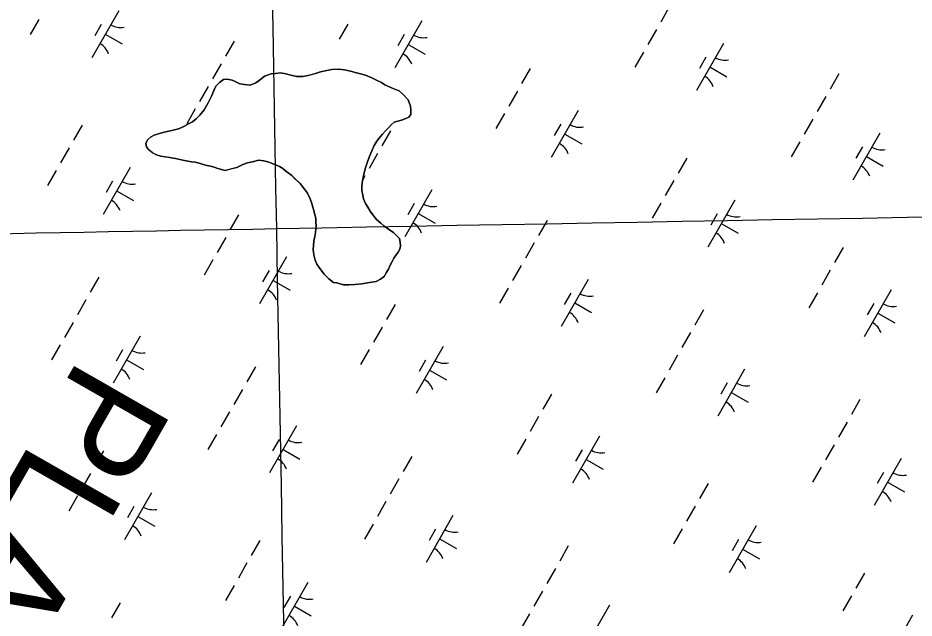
# Model space of a CAD drawing. Extents: x 3930721 to 3950824, y 220441 to 242861.
# Drawn here: x 3940409 to 3941236, y 235919 to 236472 of the extents above; entities that cross this region are included whole.
import ezdxf

# ---------------------------------------------------------------- set-up
doc = ezdxf.new("R2010")
doc.units = 0
for name, color, linetype in [('V-GRID-MAJR', 7, 'Continuous'), ('V-TOPO-GNAM-IDEN', 7, 'Continuous'), ('V-TOPO-SHOR', 7, 'Continuous'), ('V-WETL-SWMP', 7, 'Continuous')]:
    doc.layers.add(name, color=color, linetype=linetype)

msp = doc.modelspace()

# ---------------------------------------------------------------- linework, layer by layer
at = {"layer": 'V-GRID-MAJR'}
for points in [[(3940914.45, 221486.32), (3940866.25, 224158.18), (3940756.95, 230218.14), (3940647.64, 236278.08), (3940604.74, 238656.84)], [(3939227.73, 236252.48), (3940647.64, 236278.08), (3945968.14, 236374.43), (3948134.11, 236413.88)]]:
    msp.add_spline(points, degree=3, dxfattribs=at)
at = {"layer": 'V-TOPO-SHOR'}
for points in [[(3940771.46, 236387.3), (3940770.95, 236391.18), (3940768.82, 236397.01), (3940764.18, 236401.77), (3940760.63, 236405.13), (3940757.06, 236406.56), (3940753.48, 236407.99), (3940750.19, 236409.42), (3940747.44, 236410.84), (3940744.43, 236412.81), (3940740.31, 236414.8), (3940735.36, 236417.08), (3940729.59, 236419.64), (3940724.91, 236420.81), (3940721.32, 236421.69), (3940715.82, 236423.42), (3940710.03, 236424.6), (3940705.06, 236425.22), (3940698.42, 236424.76), (3940693.99, 236423.99), (3940687.89, 236422.68), (3940683.45, 236421.09), (3940679.28, 236420.03), (3940675.12, 236418.99), (3940671.8, 236418.48), (3940666, 236418.55), (3940660.76, 236419.73), (3940656.08, 236420.9), (3940651.11, 236421.79), (3940646.41, 236421.3), (3940642.53, 236420.8), (3940636.42, 236418.67), (3940631.39, 236414.86), (3940628.32, 236412.42), (3940623.04, 236410.28), (3940617.8, 236410.9), (3940613.66, 236411.78), (3940609.81, 236413.49), (3940606.52, 236414.92), (3940601.83, 236416.09), (3940598.51, 236415.58), (3940594.88, 236412.86), (3940591.52, 236409.59), (3940589.81, 236406.02), (3940587.53, 236400.24), (3940584.41, 236394.2), (3940580.72, 236387.62), (3940576.79, 236382.69), (3940573.43, 236379.42), (3940570.08, 236376.7), (3940567.01, 236375.08), (3940562, 236372.38), (3940557, 236370.24), (3940550.89, 236368.66), (3940546.73, 236367.61), (3940540.35, 236366.04), (3940534.53, 236364.18), (3940531.19, 236362.57), (3940528.39, 236359.84), (3940526.96, 236356.54), (3940527.47, 236353.49), (3940529.38, 236350.98), (3940533.21, 236347.89), (3940536.77, 236346.18), (3940540.63, 236345.02), (3940547.25, 236343.83), (3940550.56, 236343.24), (3940554.14, 236342.64), (3940561.04, 236341.16), (3940564.07, 236340.57), (3940569.03, 236339.67), (3940572.34, 236339.35), (3940576.2, 236338.47), (3940581.98, 236336.74), (3940586.67, 236335.57), (3940589.97, 236334.7), (3940593.27, 236333.55), (3940596.58, 236332.67), (3940600.16, 236331.8), (3940605.43, 236333.11), (3940610.7, 236334.42), (3940616.27, 236337.11), (3940620.71, 236338.71), (3940625.15, 236339.76), (3940630.97, 236341.06), (3940635.66, 236340.72), (3940639.52, 236339.57), (3940642.82, 236338.42), (3940650.24, 236335.28), (3940653.26, 236333.58), (3940655.72, 236331.34), (3940661.47, 236327.11), (3940664.2, 236324.31), (3940669.38, 236319.55), (3940673.19, 236314.52), (3940675.9, 236310.61), (3940678.6, 236305.6), (3940679.66, 236302.27), (3940680.98, 236297.83), (3940681.77, 236294.78), (3940682.83, 236290.9)], [(3940682.83, 236290.9), (3940683.61, 236287.84), (3940683.84, 236283.97), (3940684.07, 236280.65), (3940683.44, 236274.58), (3940682.83, 236270.72), (3940681.95, 236266.86), (3940681.62, 236262.16), (3940681.29, 236258.85), (3940681.78, 236253.87), (3940683.1, 236248.88), (3940684.71, 236245.26), (3940688.23, 236239.96), (3940691.5, 236236.05), (3940695.86, 236231.57), (3940699.96, 236228.47), (3940703, 236227.88), (3940709.33, 236226.14), (3940714.31, 236226.07), (3940719.57, 236226.55), (3940726.21, 236227.02), (3940731.47, 236228.05), (3940735.35, 236228.55), (3940739.51, 236229.33), (3940743.4, 236231.49), (3940747.03, 236234.21), (3940748.73, 236237.23), (3940750.71, 236240.52), (3940752.42, 236244.36), (3940754.12, 236247.66), (3940755.55, 236250.68), (3940757.8, 236253.96), (3940759.77, 236256.43), (3940761.19, 236259.17), (3940761.78, 236262.21), (3940761.55, 236265.53), (3940760.76, 236268.85), (3940758.03, 236271.65), (3940755.31, 236274.46), (3940750.92, 236277.28), (3940746.54, 236280.65), (3940743.54, 236283.18), (3940739.71, 236286.55), (3940736.17, 236290.74), (3940733.73, 236294.09), (3940731.57, 236297.99), (3940729.68, 236301.33), (3940727.8, 236305.5), (3940727.01, 236308.83), (3940726.25, 236313.26), (3940726.02, 236317.41), (3940726.64, 236322.1), (3940727.81, 236326.79), (3940728.69, 236330.65), (3940729.56, 236334.23), (3940731, 236338.63), (3940733.01, 236344.13), (3940735.3, 236349.91), (3940737.58, 236354.85), (3940740.11, 236358.69), (3940742.93, 236362.8), (3940745.18, 236365.26), (3940747.98, 236368.26), (3940750.78, 236370.99), (3940753.31, 236373.72), (3940756.1, 236376.17), (3940759.44, 236377.23), (3940762.76, 236378.02), (3940766.65, 236379.62), (3940769.44, 236380.97), (3940771.4, 236383.43), (3940771.46, 236387.3)]]:
    msp.add_lwpolyline(points, dxfattribs=at)
at = {"layer": 'V-WETL-SWMP'}
for p, q in [((3940501.94, 236479.13), (3940477.09, 236435.74)), ((3941009.78, 236482.57), (3941001.83, 236468.69)), ((3940428.18, 236471.15), (3940420.23, 236457.26)), ((3940713.35, 236466.86), (3940705.4, 236452.97)), ((3940781.47, 236469.67), (3940756.62, 236426.28)), ((3940485.8, 236466.47), (3940479.84, 236456.06)), ((3940997.85, 236461.74), (3940989.9, 236447.86)), ((3940489.51, 236457.43), (3940505.13, 236448.49)), ((3940608.31, 236450.96), (3940600.36, 236437.08)), ((3940765.33, 236457.02), (3940759.37, 236446.61)), ((3940769.05, 236447.98), (3940784.67, 236439.03)), ((3941059.68, 236448.9), (3941034.83, 236405.51)), ((3940985.93, 236440.92), (3940977.98, 236427.03)), ((3941043.54, 236436.24), (3941037.58, 236425.83)), ((3940596.38, 236430.13), (3940588.43, 236416.25)), ((3940698.42, 236424.76), (3940705.06, 236425.22)), ((3940705.06, 236425.22), (3940710.03, 236424.6)), ((3940881.55, 236425.85), (3940873.59, 236411.96)), ((3941047.26, 236427.2), (3941062.88, 236418.26)), ((3940631.39, 236414.86), (3940636.42, 236418.67)), ((3940636.42, 236418.67), (3940642.53, 236420.8)), ((3940642.53, 236420.8), (3940646.41, 236421.3)), ((3940646.41, 236421.3), (3940651.11, 236421.79)), ((3940651.11, 236421.79), (3940656.08, 236420.9)), ((3940656.08, 236420.9), (3940660.76, 236419.73)), ((3940660.76, 236419.73), (3940666, 236418.55)), ((3940666, 236418.55), (3940671.8, 236418.48)), ((3940671.8, 236418.48), (3940675.12, 236418.98)), ((3940675.12, 236418.98), (3940683.45, 236421.08)), ((3940683.45, 236421.08), (3940687.89, 236422.68)), ((3940687.89, 236422.68), (3940693.99, 236423.99)), ((3940693.99, 236423.99), (3940698.42, 236424.76)), ((3940710.03, 236424.6), (3940715.82, 236423.42)), ((3940715.82, 236423.42), (3940721.32, 236421.69)), ((3940721.32, 236421.69), (3940724.91, 236420.81)), ((3940724.91, 236420.81), (3940729.59, 236419.64)), ((3940729.59, 236419.64), (3940735.36, 236417.08)), ((3940735.36, 236417.08), (3940740.31, 236414.8)), ((3941166.05, 236420.73), (3941158.1, 236406.85)), ((3940584.45, 236409.31), (3940576.5, 236395.42)), ((3940589.81, 236406.02), (3940591.52, 236409.59)), ((3940591.52, 236409.59), (3940594.88, 236412.86)), ((3940594.88, 236412.86), (3940598.51, 236415.58)), ((3940598.51, 236415.58), (3940601.83, 236416.09)), ((3940601.83, 236416.09), (3940606.52, 236414.92)), ((3940606.52, 236414.92), (3940609.81, 236413.49)), ((3940609.81, 236413.49), (3940613.66, 236411.78)), ((3940613.66, 236411.78), (3940617.8, 236410.9)), ((3940617.8, 236410.9), (3940623.04, 236410.28)), ((3940623.04, 236410.28), (3940628.32, 236412.42)), ((3940628.32, 236412.42), (3940631.39, 236414.86)), ((3940740.31, 236414.8), (3940744.43, 236412.81)), ((3940744.43, 236412.81), (3940747.44, 236410.84)), ((3940747.44, 236410.84), (3940750.19, 236409.42)), ((3940750.19, 236409.42), (3940753.48, 236407.99)), ((3940587.52, 236400.24), (3940589.81, 236406.02)), ((3940753.48, 236407.99), (3940760.63, 236405.13)), ((3940760.63, 236405.13), (3940764.18, 236401.77)), ((3940764.18, 236401.77), (3940768.82, 236397.01)), ((3940869.62, 236405.02), (3940861.67, 236391.13)), ((3940580.72, 236387.62), (3940584.4, 236394.2)), ((3940584.4, 236394.2), (3940587.52, 236400.24)), ((3940768.82, 236397.01), (3940770.95, 236391.18)), ((3941154.12, 236399.9), (3941146.17, 236386.02)), ((3940572.53, 236388.48), (3940564.57, 236374.6)), ((3940576.79, 236382.69), (3940580.72, 236387.62)), ((3940770.95, 236391.18), (3940771.45, 236387.3)), ((3940771.45, 236387.3), (3940771.4, 236383.43)), ((3940857.69, 236384.19), (3940849.74, 236370.31)), ((3940925.81, 236387.01), (3940900.96, 236343.62)), ((3940567.01, 236375.08), (3940570.07, 236376.7)), ((3940570.07, 236376.7), (3940573.43, 236379.42)), ((3940573.43, 236379.42), (3940576.79, 236382.69)), ((3940756.1, 236376.17), (3940753.31, 236373.72)), ((3940759.43, 236377.23), (3940756.1, 236376.17)), ((3940762.76, 236378.02), (3940759.43, 236377.23)), ((3940766.65, 236379.62), (3940762.76, 236378.02)), ((3940769.44, 236380.97), (3940766.65, 236379.62)), ((3940771.4, 236383.43), (3940769.44, 236380.97)), ((3941142.2, 236379.08), (3941134.24, 236365.19)), ((3940468.14, 236373.41), (3940460.19, 236359.52)), ((3940540.35, 236366.04), (3940546.73, 236367.61)), ((3940546.73, 236367.61), (3940550.89, 236368.66)), ((3940550.89, 236368.66), (3940557, 236370.24)), ((3940557, 236370.24), (3940562, 236372.39)), ((3940562, 236372.39), (3940567.01, 236375.08)), ((3940752.65, 236368.29), (3940744.7, 236354.41)), ((3940747.98, 236368.26), (3940745.18, 236365.26)), ((3940750.78, 236370.99), (3940747.98, 236368.26)), ((3940753.31, 236373.72), (3940750.78, 236370.99)), ((3940909.68, 236374.35), (3940903.71, 236363.94)), ((3940526.96, 236356.54), (3940528.39, 236359.84)), ((3940528.39, 236359.84), (3940531.19, 236362.57)), ((3940531.19, 236362.57), (3940534.52, 236364.18)), ((3940534.52, 236364.18), (3940540.35, 236366.04)), ((3940742.93, 236362.8), (3940740.12, 236358.69)), ((3940745.18, 236365.26), (3940742.93, 236362.8)), ((3940913.39, 236365.31), (3940929.01, 236356.37)), ((3941204.02, 236366.23), (3941179.17, 236322.84)), ((3940456.22, 236352.58), (3940448.27, 236338.7)), ((3940527.47, 236353.49), (3940526.96, 236356.54)), ((3940529.38, 236350.98), (3940527.47, 236353.49)), ((3940533.2, 236347.89), (3940529.38, 236350.98)), ((3940737.58, 236354.85), (3940735.3, 236349.91)), ((3940740.12, 236358.69), (3940737.58, 236354.85)), ((3941130.27, 236358.25), (3941122.32, 236344.37)), ((3941187.88, 236353.58), (3941181.92, 236343.16)), ((3940536.77, 236346.18), (3940533.2, 236347.89)), ((3940540.63, 236345.03), (3940536.77, 236346.18)), ((3940550.56, 236343.24), (3940540.63, 236345.03)), ((3940554.14, 236342.64), (3940550.56, 236343.24)), ((3940561.03, 236341.16), (3940554.14, 236342.64)), ((3940733.01, 236344.13), (3940731, 236338.63)), ((3940740.72, 236347.47), (3940732.77, 236333.58)), ((3940735.3, 236349.91), (3940733.01, 236344.13)), ((3941025.89, 236343.18), (3941017.94, 236329.29)), ((3941191.6, 236344.54), (3941207.22, 236335.59)), ((3940512.41, 236334.57), (3940487.56, 236291.18)), ((3940564.07, 236340.57), (3940561.03, 236341.16)), ((3940569.03, 236339.67), (3940564.07, 236340.57)), ((3940572.34, 236339.35), (3940569.03, 236339.67)), ((3940576.2, 236338.47), (3940572.34, 236339.35)), ((3940581.98, 236336.74), (3940576.2, 236338.47)), ((3940586.67, 236335.57), (3940581.98, 236336.74)), ((3940589.97, 236334.7), (3940586.67, 236335.57)), ((3940593.27, 236333.55), (3940589.97, 236334.7)), ((3940610.7, 236334.42), (3940600.16, 236331.8)), ((3940616.27, 236337.11), (3940610.7, 236334.42)), ((3940620.71, 236338.71), (3940616.27, 236337.11)), ((3940625.15, 236339.76), (3940620.71, 236338.71)), ((3940630.97, 236341.06), (3940625.15, 236339.76)), ((3940635.66, 236340.73), (3940630.97, 236341.06)), ((3940639.52, 236339.57), (3940635.66, 236340.73)), ((3940642.82, 236338.42), (3940639.52, 236339.57)), ((3940650.24, 236335.28), (3940642.82, 236338.42)), ((3940653.26, 236333.58), (3940650.24, 236335.28)), ((3940731, 236338.63), (3940729.56, 236334.23)), ((3940444.29, 236331.76), (3940436.34, 236317.87)), ((3940596.58, 236332.67), (3940593.27, 236333.55)), ((3940600.16, 236331.8), (3940596.58, 236332.67)), ((3940655.72, 236331.34), (3940653.26, 236333.58)), ((3940661.47, 236327.11), (3940655.72, 236331.34)), ((3940664.19, 236324.31), (3940661.47, 236327.11)), ((3940727.81, 236326.79), (3940726.64, 236322.1)), ((3940728.79, 236326.64), (3940726.98, 236323.47)), ((3940728.69, 236330.65), (3940727.81, 236326.79)), ((3940729.56, 236334.23), (3940728.69, 236330.65)), ((3940496.27, 236321.92), (3940490.31, 236311.5)), ((3940669.38, 236319.55), (3940664.19, 236324.31)), ((3940673.19, 236314.52), (3940669.38, 236319.55)), ((3940726.64, 236322.1), (3940726.02, 236317.41)), ((3941013.96, 236322.35), (3941006.01, 236308.47)), ((3940499.99, 236312.87), (3940515.61, 236303.93)), ((3940675.9, 236310.61), (3940673.19, 236314.52)), ((3940678.6, 236305.6), (3940675.9, 236310.61)), ((3940726.02, 236317.41), (3940726.24, 236313.26)), ((3940726.24, 236313.26), (3940727.01, 236308.83)), ((3940790.62, 236313.79), (3940765.77, 236270.41)), ((3940679.66, 236302.27), (3940678.6, 236305.6)), ((3940680.98, 236297.83), (3940679.66, 236302.27)), ((3940727.01, 236308.83), (3940727.8, 236305.5)), ((3940727.8, 236305.5), (3940729.68, 236301.33)), ((3940729.68, 236301.33), (3940731.57, 236297.99)), ((3941002.03, 236301.53), (3940994.08, 236287.64)), ((3941070.15, 236304.34), (3941045.31, 236260.95)), ((3940681.77, 236294.78), (3940680.98, 236297.83)), ((3940682.83, 236290.9), (3940681.77, 236294.78)), ((3940731.57, 236297.99), (3940733.73, 236294.09)), ((3940733.73, 236294.09), (3940736.17, 236290.74)), ((3940774.48, 236301.14), (3940768.52, 236290.73)), ((3940612.49, 236290.74), (3940604.53, 236276.86)), ((3940683.61, 236287.84), (3940682.83, 236290.9)), ((3940683.84, 236283.97), (3940683.61, 236287.84)), ((3940736.17, 236290.74), (3940739.71, 236286.55)), ((3940739.71, 236286.55), (3940743.54, 236283.18)), ((3940778.2, 236292.1), (3940793.82, 236283.15)), ((3940896.99, 236285.63), (3940889.04, 236271.74)), ((3941054.02, 236291.69), (3941048.05, 236281.27)), ((3940683.44, 236274.58), (3940684.07, 236280.65)), ((3940684.07, 236280.65), (3940683.84, 236283.97)), ((3940743.54, 236283.18), (3940746.54, 236280.65)), ((3940746.54, 236280.65), (3940750.92, 236277.28)), ((3940750.92, 236277.28), (3940755.31, 236274.46)), ((3941057.73, 236282.65), (3941073.35, 236273.7)), ((3940600.56, 236269.92), (3940592.61, 236256.03)), ((3940681.95, 236266.86), (3940682.83, 236270.72)), ((3940682.83, 236270.72), (3940683.44, 236274.58)), ((3940755.31, 236274.46), (3940760.76, 236268.85)), ((3940760.76, 236268.85), (3940761.55, 236265.53)), ((3940681.29, 236258.85), (3940681.61, 236262.16)), ((3940681.61, 236262.16), (3940681.95, 236266.86)), ((3940761.78, 236262.21), (3940761.19, 236259.17)), ((3940761.55, 236265.53), (3940761.78, 236262.21)), ((3940885.06, 236264.8), (3940877.11, 236250.92)), ((3941170.23, 236260.51), (3941162.28, 236246.63)), ((3940656.75, 236251.9), (3940631.9, 236208.51)), ((3940681.78, 236253.87), (3940681.29, 236258.85)), ((3940683.1, 236248.88), (3940681.78, 236253.87)), ((3940757.8, 236253.97), (3940755.54, 236250.68)), ((3940759.77, 236256.43), (3940757.8, 236253.97)), ((3940761.19, 236259.17), (3940759.77, 236256.43)), ((3940588.63, 236249.09), (3940580.68, 236235.21)), ((3940684.71, 236245.26), (3940683.1, 236248.88)), ((3940688.23, 236239.96), (3940684.71, 236245.26)), ((3940752.42, 236244.36), (3940750.71, 236240.52)), ((3940754.12, 236247.66), (3940752.42, 236244.36)), ((3940755.54, 236250.68), (3940754.12, 236247.66)), ((3940873.14, 236243.98), (3940865.18, 236230.09)), ((3940640.62, 236239.25), (3940634.65, 236228.84)), ((3940691.5, 236236.05), (3940688.23, 236239.96)), ((3940695.86, 236231.57), (3940691.5, 236236.05)), ((3940748.73, 236237.22), (3940747.03, 236234.21)), ((3940750.71, 236240.52), (3940748.73, 236237.22)), ((3941158.3, 236239.69), (3941150.35, 236225.8)), ((3940483.59, 236233.19), (3940475.64, 236219.31)), ((3940644.33, 236230.21), (3940659.95, 236221.26)), ((3940699.96, 236228.47), (3940695.86, 236231.57)), ((3940703, 236227.88), (3940699.96, 236228.47)), ((3940709.33, 236226.14), (3940703, 236227.88)), ((3940726.21, 236227.02), (3940719.57, 236226.55)), ((3940731.47, 236228.05), (3940726.21, 236227.02)), ((3940735.35, 236228.56), (3940731.47, 236228.05)), ((3940739.5, 236229.33), (3940735.35, 236228.56)), ((3940743.4, 236231.49), (3940739.5, 236229.33)), ((3940747.03, 236234.21), (3940743.4, 236231.49)), ((3940934.96, 236231.13), (3940910.11, 236187.74)), ((3940714.31, 236226.07), (3940709.33, 236226.14)), ((3940719.57, 236226.55), (3940714.31, 236226.07)), ((3940861.21, 236223.15), (3940853.26, 236209.26)), ((3941146.37, 236218.86), (3941138.42, 236204.98)), ((3941214.5, 236221.67), (3941189.65, 236178.28)), ((3940471.66, 236212.37), (3940463.71, 236198.48)), ((3940918.82, 236218.47), (3940912.86, 236208.06)), ((3940756.83, 236208.08), (3940748.88, 236194.19)), ((3940922.54, 236209.43), (3940938.16, 236200.49)), ((3941041.33, 236202.96), (3941033.38, 236189.08)), ((3941198.36, 236209.02), (3941192.39, 236198.61)), ((3941202.07, 236199.98), (3941217.69, 236191.03)), ((3940459.73, 236191.54), (3940451.78, 236177.65)), ((3940744.9, 236187.25), (3940736.95, 236173.37)), ((3940521.56, 236178.69), (3940496.71, 236135.3)), ((3941029.4, 236182.14), (3941021.45, 236168.25)), ((3940447.81, 236170.71), (3940439.85, 236156.83)), ((3940801.09, 236169.24), (3940776.25, 236125.85)), ((3940505.42, 236166.04), (3940499.46, 236155.63)), ((3940732.97, 236166.42), (3940725.02, 236152.54)), ((3941017.48, 236161.31), (3941009.53, 236147.42)), ((3940509.14, 236157), (3940524.76, 236148.05)), ((3940784.96, 236156.58), (3940778.99, 236146.17)), ((3940627.93, 236150.53), (3940619.98, 236136.64)), ((3940788.67, 236147.54), (3940804.29, 236138.6)), ((3941079.3, 236148.46), (3941054.45, 236105.07)), ((3941005.55, 236140.48), (3940997.6, 236126.6)), ((3940616, 236129.7), (3940608.05, 236115.81)), ((3941063.17, 236135.81), (3941057.2, 236125.4)), ((3940901.17, 236125.41), (3940893.22, 236111.53)), ((3941066.88, 236126.77), (3941082.5, 236117.82)), ((3941185.67, 236120.3), (3941177.72, 236106.41)), ((3940604.08, 236108.87), (3940596.12, 236094.99)), ((3940889.24, 236104.58), (3940881.29, 236090.7)), ((3940665.9, 236096.03), (3940641.05, 236052.64)), ((3941173.75, 236099.47), (3941165.79, 236085.58)), ((3940592.15, 236088.05), (3940584.2, 236074.16)), ((3940945.44, 236086.57), (3940920.59, 236043.18)), ((3940649.76, 236083.37), (3940643.8, 236072.96)), ((3940877.31, 236083.76), (3940869.36, 236069.87)), ((3941161.82, 236078.64), (3941153.87, 236064.76)), ((3940487.77, 236072.97), (3940479.82, 236059.09)), ((3940653.48, 236074.33), (3940669.1, 236065.39)), ((3940929.3, 236073.92), (3940923.33, 236063.5)), ((3940772.27, 236067.86), (3940764.32, 236053.97)), ((3940933.01, 236064.88), (3940948.63, 236055.93)), ((3941223.65, 236065.8), (3941198.8, 236022.41)), ((3941149.89, 236057.82), (3941141.94, 236043.93)), ((3940475.84, 236052.15), (3940467.89, 236038.26)), ((3940760.34, 236047.03), (3940752.39, 236033.15)), ((3941207.51, 236053.14), (3941201.54, 236042.73)), ((3941045.51, 236042.74), (3941037.56, 236028.86)), ((3941211.22, 236044.1), (3941226.84, 236035.16)), ((3940463.91, 236031.32), (3940455.96, 236017.44)), ((3940532.03, 236034.13), (3940507.19, 235990.75)), ((3940515.9, 236021.48), (3940509.93, 236011.07)), ((3940748.42, 236026.21), (3940740.47, 236012.32)), ((3941033.58, 236021.92), (3941025.63, 236008.03)), ((3940519.61, 236012.44), (3940535.23, 236003.49)), ((3940810.24, 236013.36), (3940785.39, 235969.97)), ((3940736.49, 236005.38), (3940728.54, 235991.5)), ((3941089.78, 236003.9), (3941064.93, 235960.52)), ((3940794.11, 236000.71), (3940788.14, 235990.29)), ((3941021.66, 236001.09), (3941013.7, 235987.21)), ((3940632.11, 235990.31), (3940624.16, 235976.42)), ((3940797.82, 235991.67), (3940813.44, 235982.72)), ((3941073.64, 235991.25), (3941067.68, 235980.84)), ((3940916.61, 235985.19), (3940908.66, 235971.31)), ((3941077.35, 235982.21), (3941092.97, 235973.26)), ((3940620.18, 235969.48), (3940612.23, 235955.6)), ((3940904.69, 235964.37), (3940896.73, 235950.48)), ((3941189.85, 235960.08), (3941181.9, 235946.19)), ((3940608.25, 235948.66), (3940600.3, 235934.77)), ((3940676.38, 235951.47), (3940651.53, 235908.08)), ((3940660.24, 235938.82), (3940654.27, 235928.4)), ((3940892.76, 235943.54), (3940884.81, 235929.66)), ((3941177.92, 235939.25), (3941169.97, 235925.37)), ((3940503.21, 235932.76), (3940495.26, 235918.87)), ((3940663.95, 235929.77), (3940679.57, 235920.83)), ((3940954.58, 235930.69), (3940929.74, 235887.3)), ((3940880.83, 235922.71), (3940872.88, 235908.83)), ((3941234.12, 235921.24), (3941209.27, 235877.85))]:
    msp.add_line(p, q, dxfattribs=at)
for centre, start, end in [((3940503.45, 236481.28), 239.42788, 280.97154), ((3940782.98, 236471.83), 239.42788, 280.97154), ((3940475.99, 236433.35), 19.42788, 60.97154), ((3940755.53, 236423.89), 19.42788, 60.97154), ((3941061.19, 236451.05), 239.42788, 280.97154), ((3941033.74, 236403.12), 19.42788, 60.97154), ((3940927.32, 236389.16), 239.42788, 280.97154), ((3940899.87, 236341.22), 19.42788, 60.97154), ((3941205.53, 236368.39), 239.42788, 280.97154), ((3941178.08, 236320.45), 19.42788, 60.97154), ((3940513.92, 236336.73), 239.42788, 280.97154), ((3940486.47, 236288.79), 19.42788, 60.97154), ((3940792.13, 236315.95), 239.42788, 280.97154), ((3941071.66, 236306.5), 239.42788, 280.97154), ((3940764.67, 236268.01), 19.42788, 60.97154), ((3941044.21, 236258.56), 19.42788, 60.97154), ((3940658.26, 236254.06), 239.42788, 280.97154), ((3940630.81, 236206.12), 19.42788, 60.97154), ((3940936.47, 236233.28), 239.42788, 280.97154), ((3941216.01, 236223.83), 239.42788, 280.97154), ((3940909.02, 236185.35), 19.42788, 60.97154), ((3941188.55, 236175.89), 19.42788, 60.97154), ((3940523.07, 236180.85), 239.42788, 280.97154), ((3940802.6, 236171.39), 239.42788, 280.97154), ((3940495.61, 236132.91), 19.42788, 60.97154), ((3940775.15, 236123.46), 19.42788, 60.97154), ((3941080.81, 236150.62), 239.42788, 280.97154), ((3941053.36, 236102.68), 19.42788, 60.97154), ((3940667.41, 236098.18), 239.42788, 280.97154), ((3940946.95, 236088.73), 239.42788, 280.97154), ((3940639.96, 236050.24), 19.42788, 60.97154), ((3940919.49, 236040.79), 19.42788, 60.97154), ((3941225.15, 236067.95), 239.42788, 280.97154), ((3941197.7, 236020.01), 19.42788, 60.97154), ((3940533.54, 236036.29), 239.42788, 280.97154), ((3940506.09, 235988.35), 19.42788, 60.97154), ((3940811.75, 236015.52), 239.42788, 280.97154), ((3941091.29, 236006.06), 239.42788, 280.97154), ((3940784.3, 235967.58), 19.42788, 60.97154), ((3941063.83, 235958.12), 19.42788, 60.97154), ((3940677.88, 235953.62), 239.42788, 280.97154), ((3940650.43, 235905.69), 19.42788, 60.97154)]:
    msp.add_arc(centre, 17.62, start, end, dxfattribs=at)

# ---------------------------------------------------------------- texts
at = {"layer": 'V-TOPO-GNAM-IDEN'}
msp.add_text('PLAQUEMINES', height=99.9998, rotation=240.20059, dxfattribs=at).set_placement((3940466.12, 236160.87))

doc.saveas('drawing.dxf')
